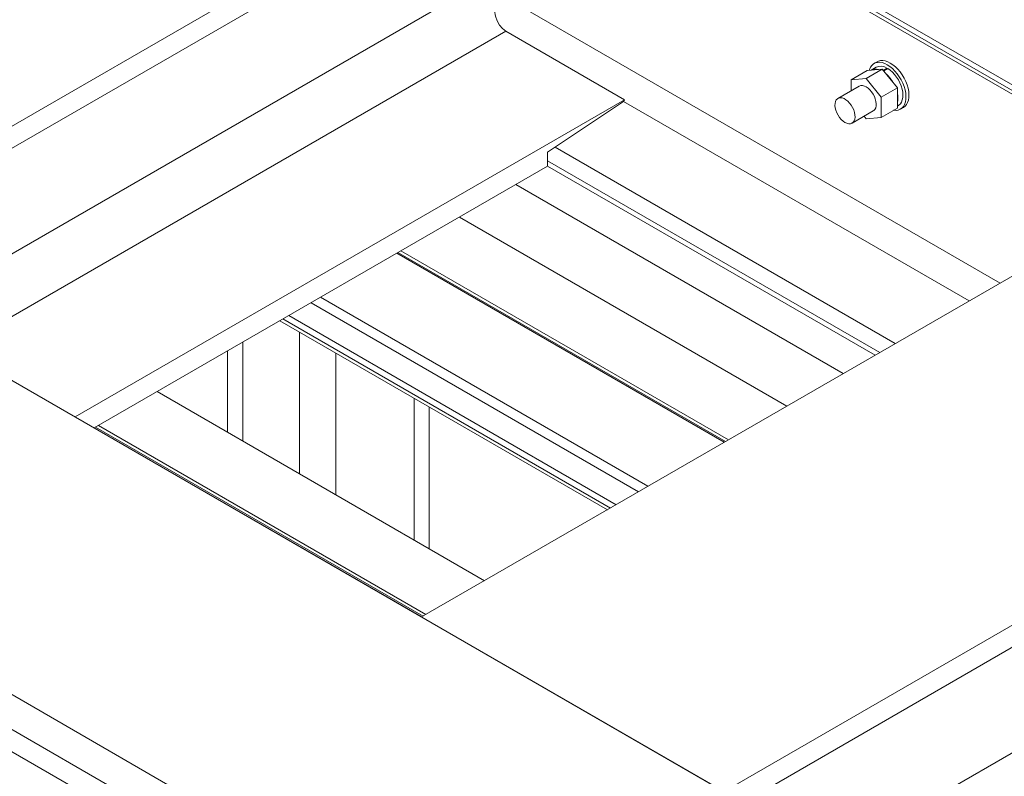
# Model space of a CAD drawing. Header units: millimetres. Extents: x 525 to 29324, y 175 to 20618.
# Tile 581 of 588: x 23702 to 24393, y 16474 to 17004. Entities that reach past the tile are written whole.
import ezdxf

# ---------------------------------------------------------------- set-up
doc = ezdxf.new("R2010")
doc.units = ezdxf.units.MM
doc.linetypes.add('SLD-Continua', pattern=[0])

msp = doc.modelspace()

# ---------------------------------------------------------------- linework, layer by layer
at = {"color": 7, "linetype": 'SLD-Continua', "lineweight": 18, "ltscale": 35}
for p, q in [((24087.76, 17131.15), (24508.49, 16888.32)), ((24087.76, 17131.15), (24508.49, 16888.32)), ((24087.76, 17131.15), (24508.49, 16888.32)), ((24087.76, 17131.15), (24508.49, 16888.32)), ((24087.76, 17131.15), (24508.49, 16888.32)), ((24087.76, 17131.15), (24508.49, 16888.32)), ((24087.76, 17131.15), (24508.49, 16888.32)), ((24087.76, 17131.15), (24508.49, 16888.32)), ((24087.76, 17131.15), (24508.49, 16888.32)), ((24090.11, 17132.5), (24510.84, 16889.68)), ((24090.11, 17132.5), (24510.84, 16889.68)), ((24090.11, 17132.5), (24510.84, 16889.68)), ((24090.11, 17132.5), (24510.84, 16889.68)), ((24090.11, 17132.5), (24510.84, 16889.68)), ((24090.11, 17132.5), (24510.84, 16889.68)), ((24090.11, 17132.5), (24510.84, 16889.68)), ((24090.11, 17132.5), (24510.84, 16889.68)), ((24090.11, 17132.5), (24510.84, 16889.68)), ((24093.37, 17134.38), (26119.22, 15965.17)), ((24093.37, 17134.38), (26119.22, 15965.17)), ((24093.37, 17134.38), (26119.22, 15965.17)), ((24093.37, 17134.38), (26119.22, 15965.17)), ((24093.37, 17134.38), (26119.22, 15965.17)), ((24093.37, 17134.38), (26119.22, 15965.17)), ((24093.37, 17134.38), (26119.22, 15965.17)), ((24093.37, 17134.38), (26119.22, 15965.17)), ((24093.37, 17134.38), (26119.22, 15965.17)), ((23541.83, 16840.55), (23909.52, 17052.76)), ((23541.83, 16840.55), (23909.52, 17052.76)), ((23541.83, 16840.55), (23909.52, 17052.76)), ((23541.83, 16840.55), (23909.52, 17052.76)), ((23541.83, 16840.55), (23909.52, 17052.76)), ((23541.83, 16840.55), (23909.52, 17052.76)), ((23541.83, 16840.55), (23909.52, 17052.76)), ((23541.83, 16840.55), (23909.52, 17052.76)), ((23541.83, 16840.55), (23909.52, 17052.76)), ((23555.27, 16832.79), (23922.97, 17045.01)), ((23555.27, 16832.79), (23922.97, 17045.01)), ((23555.27, 16832.79), (23922.97, 17045.01)), ((23555.27, 16832.79), (23922.97, 17045.01)), ((23555.27, 16832.79), (23922.97, 17045.01)), ((23555.27, 16832.79), (23922.97, 17045.01)), ((23555.27, 16832.79), (23922.97, 17045.01)), ((23555.27, 16832.79), (23922.97, 17045.01)), ((23555.27, 16832.79), (23922.97, 17045.01)), ((23619.35, 16795.81), (24033.62, 17034.9)), ((23619.35, 16795.81), (24033.62, 17034.9)), ((23619.35, 16795.81), (24033.62, 17034.9)), ((23619.35, 16795.81), (24033.62, 17034.9)), ((23619.35, 16795.81), (24033.62, 17034.9)), ((23619.35, 16795.81), (24033.62, 17034.9)), ((23619.35, 16795.81), (24033.62, 17034.9)), ((23619.35, 16795.81), (24033.62, 17034.9)), ((23619.35, 16795.81), (24033.62, 17034.9)), ((24035.62, 17023.92), (24389.53, 16819.67)), ((24035.62, 17023.92), (24389.53, 16819.67)), ((24035.62, 17023.92), (24389.53, 16819.67)), ((24035.62, 17023.92), (24389.53, 16819.67)), ((24035.62, 17023.92), (24389.53, 16819.67)), ((24035.62, 17023.92), (24389.53, 16819.67)), ((24035.62, 17023.92), (24389.53, 16819.67)), ((24035.62, 17023.92), (24389.53, 16819.67)), ((24035.62, 17023.92), (24389.53, 16819.67)), ((23657.55, 16773.76), (24042.94, 16996.19)), ((23657.55, 16773.76), (24042.94, 16996.19)), ((23657.55, 16773.76), (24042.94, 16996.19)), ((23657.55, 16773.76), (24042.94, 16996.19)), ((23657.55, 16773.76), (24042.94, 16996.19)), ((23657.55, 16773.76), (24042.94, 16996.19)), ((23657.55, 16773.76), (24042.94, 16996.19)), ((23657.55, 16773.76), (24042.94, 16996.19)), ((23657.55, 16773.76), (24042.94, 16996.19)), ((24126.02, 16948.24), (24042.94, 16996.19)), ((24126.02, 16948.24), (24042.94, 16996.19)), ((24126.02, 16948.24), (24042.94, 16996.19)), ((24126.02, 16948.24), (24042.94, 16996.19)), ((24126.02, 16948.24), (24042.94, 16996.19)), ((24126.02, 16948.24), (24042.94, 16996.19)), ((24126.02, 16948.24), (24042.94, 16996.19)), ((24126.02, 16948.24), (24042.94, 16996.19)), ((24126.02, 16948.24), (24042.94, 16996.19)), ((24302.71, 16971.03), (24299.22, 16969.02)), ((24302.71, 16971.03), (24299.22, 16969.02)), ((24302.71, 16971.03), (24299.22, 16969.02)), ((24303.33, 16974.86), (24301.21, 16973.63)), ((24303.33, 16974.86), (24301.21, 16973.63)), ((24303.33, 16974.86), (24301.21, 16973.63)), ((24296.31, 16968.76), (24285, 16962.23)), ((24296.31, 16968.76), (24285, 16962.23)), ((24296.31, 16968.76), (24285, 16962.23)), ((24306.92, 16969.71), (24295.6, 16963.18)), ((24306.92, 16969.71), (24295.6, 16963.18)), ((24306.92, 16969.71), (24295.6, 16963.18)), ((24296.31, 16968.76), (24306.92, 16969.71)), ((24296.31, 16968.76), (24306.92, 16969.71)), ((24296.31, 16968.76), (24306.92, 16969.71)), ((24306.92, 16969.71), (24317.52, 16956.52)), ((24306.92, 16969.71), (24317.52, 16956.52)), ((24306.92, 16969.71), (24317.52, 16956.52)), ((24310.17, 16970.43), (24307.56, 16968.92)), ((24310.17, 16970.43), (24307.56, 16968.92)), ((24310.17, 16970.43), (24307.56, 16968.92)), ((24310.74, 16970.1), (24307.92, 16968.47)), ((24310.74, 16970.1), (24307.92, 16968.47)), ((24310.74, 16970.1), (24307.92, 16968.47)), ((24310.17, 16970.43), (24310.17, 16969.77)), ((24310.17, 16970.43), (24310.17, 16969.77)), ((24310.17, 16970.43), (24310.17, 16969.77)), ((24290.61, 16957.7), (24275.76, 16949.13)), ((24290.61, 16957.7), (24275.76, 16949.13)), ((24290.61, 16957.7), (24275.76, 16949.13)), ((24285, 16962.23), (24295.6, 16963.18)), ((24285, 16962.23), (24295.6, 16963.18)), ((24285, 16962.23), (24295.6, 16963.18)), ((24285, 16954.46), (24285, 16962.23)), ((24285, 16954.46), (24285, 16962.23)), ((24285, 16954.46), (24285, 16962.23)), ((24295.6, 16963.18), (24306.21, 16949.99)), ((24295.6, 16963.18), (24306.21, 16949.99)), ((24295.6, 16963.18), (24306.21, 16949.99)), ((24317.52, 16956.52), (24306.21, 16949.99)), ((24317.52, 16956.52), (24306.21, 16949.99)), ((24317.52, 16956.52), (24306.21, 16949.99)), ((24317.52, 16956.52), (24317.52, 16942.38)), ((24317.52, 16956.52), (24317.52, 16942.38)), ((24317.52, 16956.52), (24317.52, 16942.38)), ((23740.63, 16725.81), (24126.02, 16948.24)), ((23740.63, 16725.81), (24126.02, 16948.24)), ((23740.63, 16725.81), (24126.02, 16948.24)), ((23740.63, 16725.81), (24126.02, 16948.24)), ((23740.63, 16725.81), (24126.02, 16948.24)), ((23740.63, 16725.81), (24126.02, 16948.24)), ((23740.63, 16725.81), (24126.02, 16948.24)), ((23740.63, 16725.81), (24126.02, 16948.24)), ((23740.63, 16725.81), (24126.02, 16948.24)), ((24125.39, 16947.07), (24072.16, 16911.43)), ((24125.39, 16947.07), (24072.16, 16911.43)), ((24125.39, 16947.07), (24072.16, 16911.43)), ((24125.39, 16947.07), (24072.16, 16911.43)), ((24125.39, 16947.07), (24072.16, 16911.43)), ((24125.39, 16947.07), (24072.16, 16911.43)), ((24125.39, 16947.07), (24072.16, 16911.43)), ((24125.39, 16947.07), (24072.16, 16911.43)), ((24125.39, 16947.07), (24072.16, 16911.43)), ((24125.39, 16947.07), (24126.02, 16948.24)), ((24125.39, 16947.07), (24126.02, 16948.24)), ((24125.39, 16947.07), (24126.02, 16948.24)), ((24125.39, 16947.07), (24126.02, 16948.24)), ((24125.39, 16947.07), (24126.02, 16948.24)), ((24125.39, 16947.07), (24126.02, 16948.24)), ((24125.39, 16947.07), (24126.02, 16948.24)), ((24125.39, 16947.07), (24126.02, 16948.24)), ((24125.39, 16947.07), (24126.02, 16948.24)), ((24125.39, 16947.07), (24367.83, 16807.15)), ((24125.39, 16947.07), (24367.83, 16807.15)), ((24125.39, 16947.07), (24367.83, 16807.15)), ((24125.39, 16947.07), (24367.83, 16807.15)), ((24125.39, 16947.07), (24367.83, 16807.15)), ((24125.39, 16947.07), (24367.83, 16807.15)), ((24125.39, 16947.07), (24367.83, 16807.15)), ((24125.39, 16947.07), (24367.83, 16807.15)), ((24125.39, 16947.07), (24367.83, 16807.15)), ((24306.21, 16949.99), (24306.21, 16935.85)), ((24306.21, 16949.99), (24306.21, 16935.85)), ((24306.21, 16949.99), (24306.21, 16935.85)), ((24317.52, 16943.79), (24318.2, 16944.19)), ((24317.52, 16943.79), (24318.2, 16944.19)), ((24317.52, 16943.79), (24318.2, 16944.19)), ((24285.75, 16931.81), (24300.6, 16940.38)), ((24285.75, 16931.81), (24300.6, 16940.38)), ((24285.75, 16931.81), (24300.6, 16940.38)), ((24295.6, 16934.9), (24294.18, 16936.67)), ((24295.6, 16934.9), (24294.18, 16936.67)), ((24295.6, 16934.9), (24294.18, 16936.67)), ((24317.52, 16942.38), (24306.21, 16935.85)), ((24317.52, 16942.38), (24306.21, 16935.85)), ((24317.52, 16942.38), (24306.21, 16935.85)), ((24319.7, 16941.59), (24321.82, 16942.81)), ((24319.7, 16941.59), (24321.82, 16942.81)), ((24319.7, 16941.59), (24321.82, 16942.81)), ((24306.21, 16935.85), (24295.6, 16934.9)), ((24306.21, 16935.85), (24295.6, 16934.9)), ((24306.21, 16935.85), (24295.6, 16934.9)), ((24072.16, 16911.43), (24072.16, 16901.63)), ((24072.16, 16911.43), (24072.16, 16901.63)), ((24072.16, 16911.43), (24072.16, 16901.63)), ((24072.16, 16911.43), (24072.16, 16901.63)), ((24072.16, 16911.43), (24072.16, 16901.63)), ((24072.16, 16911.43), (24072.16, 16901.63)), ((24072.16, 16911.43), (24072.16, 16901.63)), ((24072.16, 16911.43), (24072.16, 16901.63)), ((24072.16, 16911.43), (24072.16, 16901.63)), ((24077.36, 16914.92), (24315.97, 16777.21)), ((24077.36, 16914.92), (24315.97, 16777.21)), ((24077.36, 16914.92), (24315.97, 16777.21)), ((24077.36, 16914.92), (24315.97, 16777.21)), ((24077.36, 16914.92), (24315.97, 16777.21)), ((24077.36, 16914.92), (24315.97, 16777.21)), ((24077.36, 16914.92), (24315.97, 16777.21)), ((24077.36, 16914.92), (24315.97, 16777.21)), ((24077.36, 16914.92), (24315.97, 16777.21)), ((24072.16, 16905.4), (24305.12, 16770.95)), ((24072.16, 16905.4), (24305.12, 16770.95)), ((24072.16, 16905.4), (24305.12, 16770.95)), ((24072.16, 16905.4), (24305.12, 16770.95)), ((24072.16, 16905.4), (24305.12, 16770.95)), ((24072.16, 16905.4), (24305.12, 16770.95)), ((24072.16, 16905.4), (24305.12, 16770.95)), ((24072.16, 16905.4), (24305.12, 16770.95)), ((24072.16, 16905.4), (24305.12, 16770.95)), ((23758.2, 16455.3), (22993.82, 16896.45)), ((23758.2, 16455.3), (22993.82, 16896.45)), ((23758.2, 16455.3), (22993.82, 16896.45)), ((23758.2, 16455.3), (22993.82, 16896.45)), ((23758.2, 16455.3), (22993.82, 16896.45)), ((23758.2, 16455.3), (22993.82, 16896.45)), ((23758.2, 16455.3), (22993.82, 16896.45)), ((23758.2, 16455.3), (22993.82, 16896.45)), ((23754.07, 16718.05), (24072.16, 16901.63)), ((23754.07, 16718.05), (24072.16, 16901.63)), ((23754.07, 16718.05), (24072.16, 16901.63)), ((23754.07, 16718.05), (24072.16, 16901.63)), ((23754.07, 16718.05), (24072.16, 16901.63)), ((23754.07, 16718.05), (24072.16, 16901.63)), ((23754.07, 16718.05), (24072.16, 16901.63)), ((23754.07, 16718.05), (24072.16, 16901.63)), ((23754.07, 16718.05), (24072.16, 16901.63)), ((24072.16, 16901.63), (24301.86, 16769.07)), ((24072.16, 16901.63), (24301.86, 16769.07)), ((24072.16, 16901.63), (24301.86, 16769.07)), ((24072.16, 16901.63), (24301.86, 16769.07)), ((24072.16, 16901.63), (24301.86, 16769.07)), ((24072.16, 16901.63), (24301.86, 16769.07)), ((24072.16, 16901.63), (24301.86, 16769.07)), ((24072.16, 16901.63), (24301.86, 16769.07)), ((24072.16, 16901.63), (24301.86, 16769.07)), ((23983.77, 16585.49), (24514.1, 16891.56)), ((23983.77, 16585.49), (24514.1, 16891.56)), ((23983.77, 16585.49), (24514.1, 16891.56)), ((23983.77, 16585.49), (24514.1, 16891.56)), ((23983.77, 16585.49), (24514.1, 16891.56)), ((23983.77, 16585.49), (24514.1, 16891.56)), ((23983.77, 16585.49), (24514.1, 16891.56)), ((23983.77, 16585.49), (24514.1, 16891.56)), ((23983.77, 16585.49), (24514.1, 16891.56)), ((24049.79, 16888.72), (24279.49, 16756.16)), ((24049.79, 16888.72), (24279.49, 16756.16)), ((24049.79, 16888.72), (24279.49, 16756.16)), ((24049.79, 16888.72), (24279.49, 16756.16)), ((24049.79, 16888.72), (24279.49, 16756.16)), ((24239.98, 16733.36), (24010.29, 16865.93)), ((24239.98, 16733.36), (24010.29, 16865.93)), ((24239.98, 16733.36), (24010.29, 16865.93)), ((24239.98, 16733.36), (24010.29, 16865.93)), ((24239.98, 16733.36), (24010.29, 16865.93)), ((24239.98, 16733.36), (24010.29, 16865.93)), ((24239.98, 16733.36), (24010.29, 16865.93)), ((24239.98, 16733.36), (24010.29, 16865.93)), ((24239.98, 16733.36), (24010.29, 16865.93)), ((25627.78, 15636.65), (23524.15, 16850.75)), ((25627.78, 15636.65), (23524.15, 16850.75)), ((25627.78, 15636.65), (23524.15, 16850.75)), ((25627.78, 15636.65), (23524.15, 16850.75)), ((25627.78, 15636.65), (23524.15, 16850.75)), ((25627.78, 15636.65), (23524.15, 16850.75)), ((25627.78, 15636.65), (23524.15, 16850.75)), ((25627.78, 15636.65), (23524.15, 16850.75)), ((25627.78, 15636.65), (23524.15, 16850.75)), ((23966.28, 16840.52), (24195.97, 16707.96)), ((23966.28, 16840.52), (24195.97, 16707.96)), ((23966.28, 16840.52), (24195.97, 16707.96)), ((23966.28, 16840.52), (24195.97, 16707.96)), ((23966.28, 16840.52), (24195.97, 16707.96)), ((23966.28, 16840.52), (24195.97, 16707.96)), ((23966.28, 16840.52), (24195.97, 16707.96)), ((23966.28, 16840.52), (24195.97, 16707.96)), ((23966.28, 16840.52), (24195.97, 16707.96)), ((24196.88, 16708.48), (23967.18, 16841.05)), ((24196.88, 16708.48), (23967.18, 16841.05)), ((24196.88, 16708.48), (23967.18, 16841.05)), ((24196.88, 16708.48), (23967.18, 16841.05)), ((24196.88, 16708.48), (23967.18, 16841.05)), ((24196.88, 16708.48), (23967.18, 16841.05)), ((24196.88, 16708.48), (23967.18, 16841.05)), ((24196.88, 16708.48), (23967.18, 16841.05)), ((24196.88, 16708.48), (23967.18, 16841.05)), ((24198.97, 16709.69), (23969.27, 16842.26)), ((24198.97, 16709.69), (23969.27, 16842.26)), ((24198.97, 16709.69), (23969.27, 16842.26)), ((24198.97, 16709.69), (23969.27, 16842.26)), ((24198.97, 16709.69), (23969.27, 16842.26)), ((24198.97, 16709.69), (23969.27, 16842.26)), ((24198.97, 16709.69), (23969.27, 16842.26)), ((24198.97, 16709.69), (23969.27, 16842.26)), ((24198.97, 16709.69), (23969.27, 16842.26)), ((24135.86, 16673.26), (23906.17, 16805.83)), ((24135.86, 16673.26), (23906.17, 16805.83)), ((24135.86, 16673.26), (23906.17, 16805.83)), ((24135.86, 16673.26), (23906.17, 16805.83)), ((24135.86, 16673.26), (23906.17, 16805.83)), ((24135.86, 16673.26), (23906.17, 16805.83)), ((24135.86, 16673.26), (23906.17, 16805.83)), ((24135.86, 16673.26), (23906.17, 16805.83)), ((24135.86, 16673.26), (23906.17, 16805.83)), ((24142.54, 16677.12), (23912.84, 16809.69)), ((24142.54, 16677.12), (23912.84, 16809.69)), ((24142.54, 16677.12), (23912.84, 16809.69)), ((24142.54, 16677.12), (23912.84, 16809.69)), ((24142.54, 16677.12), (23912.84, 16809.69)), ((24142.54, 16677.12), (23912.84, 16809.69)), ((24142.54, 16677.12), (23912.84, 16809.69)), ((24142.54, 16677.12), (23912.84, 16809.69)), ((24142.54, 16677.12), (23912.84, 16809.69)), ((24114.07, 16660.69), (23884.38, 16793.26)), ((24114.07, 16660.69), (23884.38, 16793.26)), ((24114.07, 16660.69), (23884.38, 16793.26)), ((24114.07, 16660.69), (23884.38, 16793.26)), ((24114.07, 16660.69), (23884.38, 16793.26)), ((24114.07, 16660.69), (23884.38, 16793.26)), ((24114.07, 16660.69), (23884.38, 16793.26)), ((24114.07, 16660.69), (23884.38, 16793.26)), ((24114.07, 16660.69), (23884.38, 16793.26)), ((24116.16, 16661.9), (23886.47, 16794.46)), ((24116.16, 16661.9), (23886.47, 16794.46)), ((24116.16, 16661.9), (23886.47, 16794.46)), ((24116.16, 16661.9), (23886.47, 16794.46)), ((24116.16, 16661.9), (23886.47, 16794.46)), ((24116.16, 16661.9), (23886.47, 16794.46)), ((24116.16, 16661.9), (23886.47, 16794.46)), ((24116.16, 16661.9), (23886.47, 16794.46)), ((24116.16, 16661.9), (23886.47, 16794.46)), ((24120.22, 16664.24), (23890.53, 16796.81)), ((24120.22, 16664.24), (23890.53, 16796.81)), ((24120.22, 16664.24), (23890.53, 16796.81)), ((24120.22, 16664.24), (23890.53, 16796.81)), ((24120.22, 16664.24), (23890.53, 16796.81)), ((24120.22, 16664.24), (23890.53, 16796.81)), ((24120.22, 16664.24), (23890.53, 16796.81)), ((24120.22, 16664.24), (23890.53, 16796.81)), ((24120.22, 16664.24), (23890.53, 16796.81)), ((23898.21, 16785.27), (23898.21, 16685.75)), ((23858.26, 16778.18), (23858.26, 16708.81)), ((23847.65, 16772.06), (23847.65, 16714.93)), ((23923.67, 16770.58), (23923.67, 16671.06)), ((24195.9, 16463.05), (24726.23, 16769.13)), ((24195.9, 16463.05), (24726.23, 16769.13)), ((24195.9, 16463.05), (24726.23, 16769.13)), ((24195.9, 16463.05), (24726.23, 16769.13)), ((24195.9, 16463.05), (24726.23, 16769.13)), ((24195.9, 16463.05), (24726.23, 16769.13)), ((24195.9, 16463.05), (24726.23, 16769.13)), ((24195.9, 16463.05), (24726.23, 16769.13)), ((24195.9, 16463.05), (24726.23, 16769.13)), ((24209.34, 16455.3), (24734.06, 16758.14)), ((24209.34, 16455.3), (24734.06, 16758.14)), ((24209.34, 16455.3), (24734.06, 16758.14)), ((24209.34, 16455.3), (24734.06, 16758.14)), ((24209.34, 16455.3), (24734.06, 16758.14)), ((24209.34, 16455.3), (24734.06, 16758.14)), ((24209.34, 16455.3), (24734.06, 16758.14)), ((24209.34, 16455.3), (24734.06, 16758.14)), ((24209.34, 16455.3), (24734.06, 16758.14)), ((24027.85, 16610.93), (23798.15, 16743.49)), ((24027.85, 16610.93), (23798.15, 16743.49)), ((24027.85, 16610.93), (23798.15, 16743.49)), ((24027.85, 16610.93), (23798.15, 16743.49)), ((24027.85, 16610.93), (23798.15, 16743.49)), ((24027.85, 16610.93), (23798.15, 16743.49)), ((24027.85, 16610.93), (23798.15, 16743.49)), ((24027.85, 16610.93), (23798.15, 16743.49)), ((24027.85, 16610.93), (23798.15, 16743.49)), ((25436.87, 15526.46), (23333.23, 16740.56)), ((23978.47, 16738.95), (23978.47, 16639.43)), ((23989.07, 16732.83), (23989.07, 16633.31)), ((25426.27, 15508.09), (23312.02, 16728.32)), ((25426.27, 15508.09), (23312.02, 16728.32)), ((25426.27, 15508.09), (23312.02, 16728.32)), ((25426.27, 15508.09), (23312.02, 16728.32)), ((25426.27, 15508.09), (23312.02, 16728.32)), ((25426.27, 15508.09), (23312.02, 16728.32)), ((25426.27, 15508.09), (23312.02, 16728.32)), ((25426.27, 15508.09), (23312.02, 16728.32)), ((23754.14, 16718.09), (23983.84, 16585.53)), ((23754.14, 16718.09), (23983.84, 16585.53)), ((23754.14, 16718.09), (23983.84, 16585.53)), ((23754.14, 16718.09), (23983.84, 16585.53)), ((23754.14, 16718.09), (23983.84, 16585.53)), ((23754.14, 16718.09), (23983.84, 16585.53)), ((23754.14, 16718.09), (23983.84, 16585.53)), ((23754.14, 16718.09), (23983.84, 16585.53)), ((23754.14, 16718.09), (23983.84, 16585.53)), ((23984.75, 16586.05), (23755.05, 16718.62)), ((23984.75, 16586.05), (23755.05, 16718.62)), ((23984.75, 16586.05), (23755.05, 16718.62)), ((23984.75, 16586.05), (23755.05, 16718.62)), ((23984.75, 16586.05), (23755.05, 16718.62)), ((23984.75, 16586.05), (23755.05, 16718.62)), ((23984.75, 16586.05), (23755.05, 16718.62)), ((23984.75, 16586.05), (23755.05, 16718.62)), ((23984.75, 16586.05), (23755.05, 16718.62)), ((23986.84, 16587.26), (23757.14, 16719.82)), ((23986.84, 16587.26), (23757.14, 16719.82)), ((23986.84, 16587.26), (23757.14, 16719.82)), ((23986.84, 16587.26), (23757.14, 16719.82)), ((23986.84, 16587.26), (23757.14, 16719.82)), ((23986.84, 16587.26), (23757.14, 16719.82)), ((23986.84, 16587.26), (23757.14, 16719.82)), ((23986.84, 16587.26), (23757.14, 16719.82)), ((23986.84, 16587.26), (23757.14, 16719.82)), ((24273.43, 16418.31), (24687.69, 16657.4)), ((24273.43, 16418.31), (24687.69, 16657.4)), ((24273.43, 16418.31), (24687.69, 16657.4)), ((24273.43, 16418.31), (24687.69, 16657.4)), ((24273.43, 16418.31), (24687.69, 16657.4)), ((24273.43, 16418.31), (24687.69, 16657.4)), ((24273.43, 16418.31), (24687.69, 16657.4)), ((24273.43, 16418.31), (24687.69, 16657.4)), ((24273.43, 16418.31), (24687.69, 16657.4)), ((24195.9, 16463.05), (23983.77, 16585.49)), ((24195.9, 16463.05), (23983.77, 16585.49)), ((24195.9, 16463.05), (23983.77, 16585.49)), ((24195.9, 16463.05), (23983.77, 16585.49)), ((24195.9, 16463.05), (23983.77, 16585.49)), ((24195.9, 16463.05), (23983.77, 16585.49)), ((24195.9, 16463.05), (23983.77, 16585.49)), ((24195.9, 16463.05), (23983.77, 16585.49)), ((24195.9, 16463.05), (23983.77, 16585.49))]:
    msp.add_line(p, q, dxfattribs=at)
at = {"color": 7, "linetype": 'SLD-Continua', "lineweight": 18, "ltscale": 35, "flags": 128}
for points in [[(24297.84, 16968.9), (24298.01, 16969.46), (24298.7, 16971.02), (24299.61, 16972.32), (24300.73, 16973.33), (24302.04, 16974.04), (24303.52, 16974.42), (24305.13, 16974.48), (24306.85, 16974.21), (24308.63, 16973.62), (24310.45, 16972.72)], [(24297.84, 16968.9), (24298.01, 16969.46), (24298.7, 16971.02), (24299.61, 16972.32), (24300.73, 16973.33), (24302.04, 16974.04), (24303.52, 16974.42), (24305.13, 16974.48), (24306.85, 16974.21), (24308.63, 16973.62), (24310.45, 16972.72)], [(24297.84, 16968.9), (24298.01, 16969.46), (24298.7, 16971.02), (24299.61, 16972.32), (24300.73, 16973.33), (24302.04, 16974.04), (24303.52, 16974.42), (24305.13, 16974.48), (24306.85, 16974.21), (24308.63, 16973.62), (24310.45, 16972.72)], [(24303.33, 16974.86), (24304.17, 16975.26), (24305.64, 16975.65), (24307.25, 16975.71), (24308.97, 16975.44), (24310.75, 16974.85), (24312.57, 16973.94)], [(24303.33, 16974.86), (24304.17, 16975.26), (24305.64, 16975.65), (24307.25, 16975.71), (24308.97, 16975.44), (24310.75, 16974.85), (24312.57, 16973.94)], [(24303.33, 16974.86), (24304.17, 16975.26), (24305.64, 16975.65), (24307.25, 16975.71), (24308.97, 16975.44), (24310.75, 16974.85), (24312.57, 16973.94)], [(24310.45, 16972.72), (24312.27, 16971.52), (24314.06, 16970.05), (24315.77, 16968.34), (24317.39, 16966.42), (24318.86, 16964.33), (24320.17, 16962.11), (24321.3, 16959.8), (24322.21, 16957.45), (24322.89, 16955.1), (24323.34, 16952.8), (24323.53, 16950.59), (24323.46, 16948.52), (24323.15, 16946.63), (24322.58, 16944.95), (24321.78, 16943.52), (24320.76, 16942.36), (24319.54, 16941.5), (24318.14, 16940.95), (24316.59, 16940.73), (24314.93, 16940.83), (24314.87, 16940.84)], [(24310.45, 16972.72), (24312.27, 16971.52), (24314.06, 16970.05), (24315.77, 16968.34), (24317.39, 16966.42), (24318.86, 16964.33), (24320.17, 16962.11), (24321.3, 16959.8), (24322.21, 16957.45), (24322.89, 16955.1), (24323.34, 16952.8), (24323.53, 16950.59), (24323.46, 16948.52), (24323.15, 16946.63), (24322.58, 16944.95), (24321.78, 16943.52), (24320.76, 16942.36), (24319.54, 16941.5), (24318.14, 16940.95), (24316.59, 16940.73), (24314.93, 16940.83), (24314.87, 16940.84)], [(24310.45, 16972.72), (24312.27, 16971.52), (24314.06, 16970.05), (24315.77, 16968.34), (24317.39, 16966.42), (24318.86, 16964.33), (24320.17, 16962.11), (24321.3, 16959.8), (24322.21, 16957.45), (24322.89, 16955.1), (24323.34, 16952.8), (24323.53, 16950.59), (24323.46, 16948.52), (24323.15, 16946.63), (24322.58, 16944.95), (24321.78, 16943.52), (24320.76, 16942.36), (24319.54, 16941.5), (24318.14, 16940.95), (24316.59, 16940.73), (24314.93, 16940.83), (24314.87, 16940.84)], [(24312.57, 16973.94), (24314.4, 16972.74), (24316.18, 16971.28), (24317.9, 16969.57), (24319.51, 16967.65), (24320.98, 16965.55), (24322.3, 16963.33), (24323.42, 16961.02), (24324.33, 16958.67), (24325.02, 16956.32), (24325.46, 16954.02), (24325.65, 16951.82), (24325.58, 16949.75), (24325.27, 16947.85), (24324.7, 16946.17), (24323.9, 16944.74), (24322.88, 16943.58), (24321.82, 16942.81)], [(24312.57, 16973.94), (24314.4, 16972.74), (24316.18, 16971.28), (24317.9, 16969.57), (24319.51, 16967.65), (24320.98, 16965.55), (24322.3, 16963.33), (24323.42, 16961.02), (24324.33, 16958.67), (24325.02, 16956.32), (24325.46, 16954.02), (24325.65, 16951.82), (24325.58, 16949.75), (24325.27, 16947.85), (24324.7, 16946.17), (24323.9, 16944.74), (24322.88, 16943.58), (24321.82, 16942.81)], [(24312.57, 16973.94), (24314.4, 16972.74), (24316.18, 16971.28), (24317.9, 16969.57), (24319.51, 16967.65), (24320.98, 16965.55), (24322.3, 16963.33), (24323.42, 16961.02), (24324.33, 16958.67), (24325.02, 16956.32), (24325.46, 16954.02), (24325.65, 16951.82), (24325.58, 16949.75), (24325.27, 16947.85), (24324.7, 16946.17), (24323.9, 16944.74), (24322.88, 16943.58), (24321.82, 16942.81)], [(24310.74, 16970.1), (24312.39, 16968.95), (24314, 16967.54), (24315.53, 16965.9), (24316.94, 16964.06), (24318.21, 16962.08), (24319.29, 16960), (24320.17, 16957.86), (24320.83, 16955.71), (24321.24, 16953.61), (24321.41, 16951.6), (24321.33, 16949.73), (24320.99, 16948.04), (24320.41, 16946.58), (24319.6, 16945.36), (24318.59, 16944.43), (24318.2, 16944.19)], [(24310.74, 16970.1), (24312.39, 16968.95), (24314, 16967.54), (24315.53, 16965.9), (24316.94, 16964.06), (24318.21, 16962.08), (24319.29, 16960), (24320.17, 16957.86), (24320.83, 16955.71), (24321.24, 16953.61), (24321.41, 16951.6), (24321.33, 16949.73), (24320.99, 16948.04), (24320.41, 16946.58), (24319.6, 16945.36), (24318.59, 16944.43), (24318.2, 16944.19)], [(24310.74, 16970.1), (24312.39, 16968.95), (24314, 16967.54), (24315.53, 16965.9), (24316.94, 16964.06), (24318.21, 16962.08), (24319.29, 16960), (24320.17, 16957.86), (24320.83, 16955.71), (24321.24, 16953.61), (24321.41, 16951.6), (24321.33, 16949.73), (24320.99, 16948.04), (24320.41, 16946.58), (24319.6, 16945.36), (24318.59, 16944.43), (24318.2, 16944.19)], [(24295.6, 16957.21), (24296.94, 16956.29), (24298.23, 16955.1), (24299.43, 16953.7), (24300.48, 16952.13), (24301.36, 16950.45), (24302.04, 16948.72), (24302.48, 16947), (24302.67, 16945.35), (24302.6, 16943.84), (24302.29, 16942.51), (24301.73, 16941.42), (24300.95, 16940.61), (24300.6, 16940.38)], [(24295.6, 16957.21), (24296.94, 16956.29), (24298.23, 16955.1), (24299.43, 16953.7), (24300.48, 16952.13), (24301.36, 16950.45), (24302.04, 16948.72), (24302.48, 16947), (24302.67, 16945.35), (24302.6, 16943.84), (24302.29, 16942.51), (24301.73, 16941.42), (24300.95, 16940.61), (24300.6, 16940.38)], [(24295.6, 16957.21), (24296.94, 16956.29), (24298.23, 16955.1), (24299.43, 16953.7), (24300.48, 16952.13), (24301.36, 16950.45), (24302.04, 16948.72), (24302.48, 16947), (24302.67, 16945.35), (24302.6, 16943.84), (24302.29, 16942.51), (24301.73, 16941.42), (24300.95, 16940.61), (24300.6, 16940.38)], [(24280.75, 16932.3), (24282.09, 16931.68), (24283.38, 16931.37), (24284.58, 16931.39), (24285.63, 16931.74), (24286.51, 16932.41), (24287.19, 16933.36), (24287.63, 16934.58), (24287.82, 16936), (24287.75, 16937.59), (24287.44, 16939.28), (24286.88, 16941.02), (24286.1, 16942.73), (24285.13, 16944.37), (24284, 16945.86), (24282.75, 16947.16), (24281.43, 16948.21), (24280.08, 16948.99), (24278.76, 16949.46), (24277.51, 16949.6), (24276.38, 16949.41), (24275.41, 16948.9), (24274.63, 16948.09), (24274.07, 16947), (24273.76, 16945.67), (24273.69, 16944.16), (24273.88, 16942.51), (24274.32, 16940.79), (24275, 16939.06), (24275.88, 16937.38), (24276.93, 16935.81), (24278.13, 16934.4), (24279.42, 16933.22), (24280.75, 16932.3)], [(24280.75, 16932.3), (24282.09, 16931.68), (24283.38, 16931.37), (24284.58, 16931.39), (24285.63, 16931.74), (24286.51, 16932.41), (24287.19, 16933.36), (24287.63, 16934.58), (24287.82, 16936), (24287.75, 16937.59), (24287.44, 16939.28), (24286.88, 16941.02), (24286.1, 16942.73), (24285.13, 16944.37), (24284, 16945.86), (24282.75, 16947.16), (24281.43, 16948.21), (24280.08, 16948.99), (24278.76, 16949.46), (24277.51, 16949.6), (24276.38, 16949.41), (24275.41, 16948.9), (24274.63, 16948.09), (24274.07, 16947), (24273.76, 16945.67), (24273.69, 16944.16), (24273.88, 16942.51), (24274.32, 16940.79), (24275, 16939.06), (24275.88, 16937.38), (24276.93, 16935.81), (24278.13, 16934.4), (24279.42, 16933.22), (24280.75, 16932.3)], [(24280.75, 16932.3), (24282.09, 16931.68), (24283.38, 16931.37), (24284.58, 16931.39), (24285.63, 16931.74), (24286.51, 16932.41), (24287.19, 16933.36), (24287.63, 16934.58), (24287.82, 16936), (24287.75, 16937.59), (24287.44, 16939.28), (24286.88, 16941.02), (24286.1, 16942.73), (24285.13, 16944.37), (24284, 16945.86), (24282.75, 16947.16), (24281.43, 16948.21), (24280.08, 16948.99), (24278.76, 16949.46), (24277.51, 16949.6), (24276.38, 16949.41), (24275.41, 16948.9), (24274.63, 16948.09), (24274.07, 16947), (24273.76, 16945.67), (24273.69, 16944.16), (24273.88, 16942.51), (24274.32, 16940.79), (24275, 16939.06), (24275.88, 16937.38), (24276.93, 16935.81), (24278.13, 16934.4), (24279.42, 16933.22), (24280.75, 16932.3)]]:
    msp.add_lwpolyline(points, dxfattribs=at)
at = {"color": 7, "linetype": 'SLD-Continua', "lineweight": 18, "ltscale": 1225}
for centre, radius, start, end in [((24305.89, 16963.97), 7.75, 56.44588, 114.24754), ((24305.89, 16963.97), 7.75, 56.44588, 114.24754), ((24305.89, 16963.97), 7.75, 56.44588, 114.24754), ((24302.16, 16963.24), 6.48, 73.41567, 117.42892), ((24302.16, 16963.24), 6.48, 73.41567, 117.42892), ((24302.16, 16963.24), 6.48, 73.41567, 117.42892), ((24293.32, 16947.92), 24.55, 29.85155, 47.74031), ((24293.32, 16947.92), 24.55, 29.85155, 47.74031), ((24293.32, 16947.92), 24.55, 29.85155, 47.74031), ((24292.68, 16953.2), 4.95, 53.88341, 114.81479), ((24292.68, 16953.2), 4.95, 53.88341, 114.81479), ((24292.68, 16953.2), 4.95, 53.88341, 114.81479), ((24303.2, 16949.45), 14.68, 347.45277, 12.54723), ((24303.2, 16949.45), 14.68, 347.45277, 12.54723), ((24303.2, 16949.45), 14.68, 347.45277, 12.54723)]:
    msp.add_arc(centre, radius, start, end, dxfattribs=at)
msp.add_ellipse((24060.57, 17028.41), major_axis=(17.21, 32.45), ratio=0.599856, start_param=2.011072, end_param=3.120121, dxfattribs=at)
msp.add_ellipse((24060.57, 17028.41), major_axis=(17.21, 32.45), ratio=0.599856, start_param=2.011072, end_param=3.120121, dxfattribs=at)
msp.add_ellipse((24060.57, 17028.41), major_axis=(17.21, 32.45), ratio=0.599856, start_param=2.011072, end_param=3.120121, dxfattribs=at)
msp.add_ellipse((24060.57, 17028.41), major_axis=(17.21, 32.45), ratio=0.599856, start_param=2.011072, end_param=3.120121, dxfattribs=at)
msp.add_ellipse((24060.57, 17028.41), major_axis=(17.21, 32.45), ratio=0.599856, start_param=2.011072, end_param=3.120121, dxfattribs=at)
msp.add_ellipse((24060.57, 17028.41), major_axis=(17.21, 32.45), ratio=0.599856, start_param=2.011072, end_param=3.120121, dxfattribs=at)
msp.add_ellipse((24060.57, 17028.41), major_axis=(17.21, 32.45), ratio=0.599856, start_param=2.011072, end_param=3.120121, dxfattribs=at)
msp.add_ellipse((24060.57, 17028.41), major_axis=(17.21, 32.45), ratio=0.599856, start_param=2.011072, end_param=3.120121, dxfattribs=at)
msp.add_ellipse((24060.57, 17028.41), major_axis=(17.21, 32.45), ratio=0.599856, start_param=2.011072, end_param=3.120121, dxfattribs=at)

doc.saveas('drawing.dxf')
